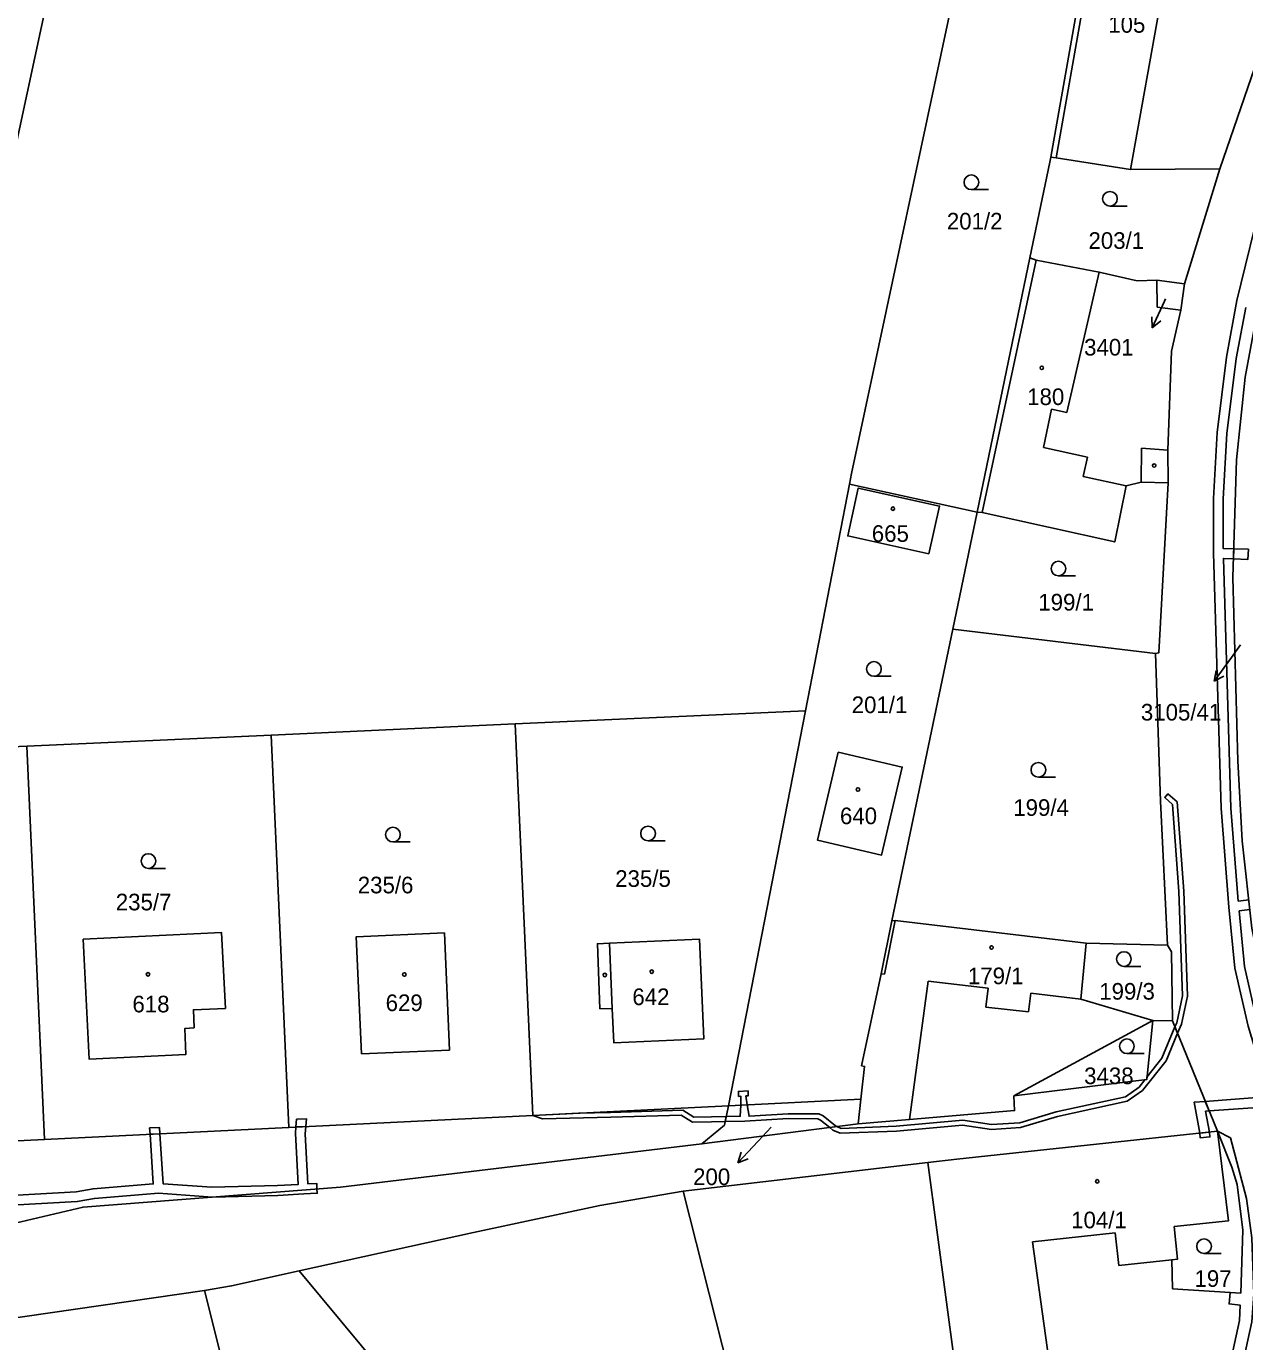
# Model space of a CAD drawing. Extents: x -776734 to -748832, y -1118122 to -976986.
# Drawn here: x -753044.6 to -752920, y -1115444.8 to -1115310.3 of the extents above; entities that cross this region are included whole.
import ezdxf

# ---------------------------------------------------------------- set-up
doc = ezdxf.new("R2010")
doc.units = 0
for name, color, linetype in [('KM_Hranice parcel', 7, 'Continuous'), ('KM_Parcelní čísla', 7, 'Continuous'), ('KM_Pop  PČ popisy', 7, 'Continuous'), ('KM_Vnitřní kresba', 7, 'Continuous'), ('KM_Věcná břemena k části', 7, 'Continuous'), ('KM_Značky budov', 7, 'Continuous'), ('KM_Značky kultur', 7, 'Continuous')]:
    doc.layers.add(name, color=color, linetype=linetype)

msp = doc.modelspace()

# ---------------------------------------------------------------- linework, layer by layer
at = {"layer": 'KM_Hranice parcel'}
for p, q in [((-752926.13, -1115336.64), (-752922.54, -1115324.88)), ((-752941.97, -1115333.98), (-752947.34, -1115360)), ((-752928.98, -1115336.26), (-752926.13, -1115336.64)), ((-752926.52, -1115339.32), (-752926.13, -1115336.64)), ((-752960.4, -1115357.11), (-752964.91, -1115380.29)), ((-752947.34, -1115360), (-752960.4, -1115357.11)), ((-752947.34, -1115360), (-752949.83, -1115371.94)), ((-752949.83, -1115371.94), (-752956.05, -1115401.76)), ((-752949.83, -1115371.94), (-752929.11, -1115374.44)), ((-752964.91, -1115380.29), (-752994.57, -1115381.64)), ((-752972.78, -1115420.68), (-752964.91, -1115380.29)), ((-752994.57, -1115381.64), (-753019.54, -1115382.77)), ((-752994.57, -1115381.64), (-752992.77, -1115421.66)), ((-753019.54, -1115382.77), (-753044.51, -1115383.92)), ((-753019.54, -1115382.77), (-753017.73, -1115422.89)), ((-753044.51, -1115383.92), (-753058.01, -1115384.53)), ((-753044.51, -1115383.92), (-753042.7, -1115424.12)), ((-752927.88, -1115404.27), (-752936.2, -1115404.05)), ((-752943.58, -1115419.67), (-752929.37, -1115411.96)), ((-752927.37, -1115411.99), (-752929.37, -1115411.96)), ((-752927.37, -1115411.99), (-752922.78, -1115423.28)), ((-752972.78, -1115420.68), (-752959.22, -1115419.99)), ((-752959.22, -1115419.99), (-752959.51, -1115422.53)), ((-752992.77, -1115421.66), (-752972.78, -1115420.68)), ((-752973.17, -1115422.66), (-752972.78, -1115420.68)), ((-753017.73, -1115422.89), (-752992.77, -1115421.66)), ((-752959.51, -1115422.53), (-752975.49, -1115424.57)), ((-752975.49, -1115424.57), (-752973.17, -1115422.66)), ((-753064.35, -1115425.19), (-753042.7, -1115424.12)), ((-753042.7, -1115424.12), (-753017.73, -1115422.89)), ((-752977.41, -1115429.43), (-752952.4, -1115426.47)), ((-752970, -1115458.62), (-752977.41, -1115429.43)), ((-753016.65, -1115437.56), (-752992.73, -1115466.29)), ((-753013.7, -1115489.49), (-753026.35, -1115439.58))]:
    msp.add_line(p, q, dxfattribs=at)
for points in [[(-752969, -1114956.89), (-752973.99, -1114979.61), (-752981.76, -1115020.52), (-753009.84, -1115157.88), (-753021.45, -1115211.53), (-753030.12, -1115252.85), (-753038.41, -1115288.88), (-753048.31, -1115334.89), (-753058.01, -1115384.53)], [(-752934.13, -1115294.67), (-752934.69, -1115294.57), (-752935.79, -1115300.9), (-752939.82, -1115323.69)], [(-752948.9, -1115303.16), (-752960.19, -1115356.03), (-752960.4, -1115357.11)], [(-752922.54, -1115324.88), (-752916.46, -1115307.21), (-752915.86, -1115303.14)], [(-752909.15, -1115313.01), (-752912.23, -1115316.65), (-752916.22, -1115328.44), (-752918.31, -1115337.38), (-752919.94, -1115346.18), (-752920.83, -1115354.63), (-752921.19, -1115366.65), (-752920.7, -1115385.42), (-752920.25, -1115393.58), (-752919.26, -1115402.52), (-752918.06, -1115408.48), (-752914.75, -1115422.15), (-752911.71, -1115433.53)], [(-752939.82, -1115323.69), (-752939.91, -1115324.2), (-752941.97, -1115333.98)], [(-752939.82, -1115323.69), (-752939.27, -1115323.77), (-752931.66, -1115324.93), (-752922.54, -1115324.88)], [(-752928.98, -1115336.26), (-752930.98, -1115336.34), (-752934.86, -1115335.44), (-752941.32, -1115334.21), (-752941.97, -1115333.98)], [(-752926.52, -1115339.32), (-752928.93, -1115339.02), (-752928.98, -1115336.26)], [(-752927.8, -1115357), (-752927.84, -1115353.63), (-752927.46, -1115343.53), (-752926.52, -1115339.32)], [(-752947.34, -1115360), (-752946.84, -1115360.02), (-752933.28, -1115363.02), (-752932.1, -1115357.3), (-752930.58, -1115356.91), (-752927.8, -1115357)], [(-752952.28, -1115364.25), (-752960.58, -1115362.41), (-752959.5, -1115357.53), (-752951.19, -1115359.37), (-752952.28, -1115364.25)], [(-752929.11, -1115374.44), (-752928.76, -1115374.36), (-752927.8, -1115357)], [(-752927.88, -1115404.27), (-752928.6, -1115389.52), (-752929.11, -1115374.44)], [(-752961.56, -1115384.51), (-752955, -1115386.05), (-752957.11, -1115395.05), (-752963.67, -1115393.51), (-752961.56, -1115384.51)], [(-752956.05, -1115401.76), (-752957.17, -1115407.19), (-752959.16, -1115416.59), (-752958.85, -1115416.66), (-752959.22, -1115419.99)], [(-752936.2, -1115404.05), (-752955.73, -1115401.75), (-752956.05, -1115401.76)], [(-753027.39, -1115412.72), (-753028.36, -1115412.79), (-753028.24, -1115415.43), (-753038.13, -1115415.92), (-753038.73, -1115403.66), (-753024.61, -1115402.96), (-753024.2, -1115410.73), (-753027.47, -1115410.86), (-753027.39, -1115412.72)], [(-753010.29, -1115415.37), (-753010.82, -1115403.4), (-753001.81, -1115403), (-753001.3, -1115414.99), (-753010.29, -1115415.37)], [(-752985.92, -1115410.76), (-752986.17, -1115404.11), (-752984.94, -1115404.06), (-752975.73, -1115403.65), (-752975.29, -1115413.85), (-752984.49, -1115414.26), (-752984.65, -1115410.72), (-752985.92, -1115410.76)], [(-752929.37, -1115411.96), (-752936.76, -1115409.77), (-752936.2, -1115404.05)], [(-752927.37, -1115411.99), (-752927.48, -1115404.94), (-752927.88, -1115404.27)], [(-752929.37, -1115411.96), (-752930.01, -1115418), (-752943.58, -1115419.67)], [(-752943.58, -1115419.67), (-752943.52, -1115421.17), (-752954.25, -1115422.08), (-752959.51, -1115422.53)], [(-752952.4, -1115426.47), (-752949.42, -1115426.14), (-752922.78, -1115423.28)], [(-752929.49, -1115483.81), (-752928.23, -1115483.83), (-752919.26, -1115442.77), (-752919.07, -1115439.94), (-752919.26, -1115434.19), (-752919.8, -1115430.15), (-752921.44, -1115423.97), (-752922.78, -1115423.28)], [(-752921.48, -1115439.79), (-752927.36, -1115439.39), (-752927.44, -1115436.43), (-752926.85, -1115436.36), (-752927.2, -1115433.04), (-752921.63, -1115432.44), (-752922.78, -1115423.28)], [(-752921.48, -1115439.79), (-752920.39, -1115439.83), (-752920.19, -1115433.4), (-752920.76, -1115428.72), (-752921.29, -1115426.97), (-752922.78, -1115423.28)], [(-752975.49, -1115424.57), (-753012.45, -1115428.99), (-753038.75, -1115431.04), (-753053.83, -1115434.58), (-753084.37, -1115431.34)], [(-752952.4, -1115426.47), (-752948.72, -1115454.02), (-752948.17, -1115457.06)], [(-753016.65, -1115437.56), (-752998.85, -1115433.65), (-752985.91, -1115430.89), (-752977.41, -1115429.43)], [(-753026.35, -1115439.58), (-753023.57, -1115439.11), (-753016.65, -1115437.56)], [(-753026.35, -1115439.58), (-753047.32, -1115442.62), (-753068.92, -1115442.57)], [(-752923.29, -1115455.36), (-752920.52, -1115442.65), (-752920.46, -1115441.07), (-752921.59, -1115440.95), (-752921.48, -1115439.79)]]:
    msp.add_lwpolyline(points, dxfattribs=at)
at = {"layer": 'KM_Pop  PČ popisy'}
for p, q in [((-752928.18, -1115338.41), (-752929.448, -1115341.13)), ((-752928.07, -1115338.17), (-752928.18, -1115338.41)), ((-752929.448, -1115341.13), (-752929.479, -1115340.011)), ((-752929.448, -1115341.13), (-752928.571, -1115340.434)), ((-752920.41, -1115373.54), (-752921.34, -1115374.84)), ((-752921.34, -1115374.84), (-752923.104, -1115377.268)), ((-752923.104, -1115377.268), (-752922.92, -1115376.163)), ((-752923.104, -1115377.268), (-752922.11, -1115376.752)), ((-752968.39, -1115422.86), (-752969.75, -1115424.31)), ((-752969.75, -1115424.31), (-752971.797, -1115426.505)), ((-752971.797, -1115426.505), (-752971.48, -1115425.431)), ((-752971.797, -1115426.505), (-752970.747, -1115426.114))]:
    msp.add_line(p, q, dxfattribs=at)
at = {"layer": 'KM_Vnitřní kresba'}
for p, q in [((-752939.27, -1115323.77), (-752934.13, -1115294.67)), ((-752927.46, -1115301.37), (-752931.66, -1115324.93)), ((-752941.32, -1115334.21), (-752946.84, -1115360.02)), ((-752938.19, -1115349.8), (-752934.86, -1115335.44)), ((-752940.56, -1115353.38), (-752939.74, -1115349.44)), ((-752939.74, -1115349.44), (-752938.19, -1115349.8)), ((-752936.07, -1115354.35), (-752940.56, -1115353.38)), ((-752930.54, -1115353.43), (-752930.58, -1115356.91)), ((-752927.84, -1115353.63), (-752930.54, -1115353.43)), ((-752936.5, -1115356.33), (-752936.07, -1115354.35)), ((-752932.1, -1115357.3), (-752936.5, -1115356.33)), ((-752955.73, -1115401.75), (-752956.81, -1115407.24)), ((-752984.65, -1115410.72), (-752984.94, -1115404.06)), ((-752956.81, -1115407.24), (-752957.17, -1115407.19)), ((-752952.36, -1115407.93), (-752954.25, -1115422.08)), ((-752946.22, -1115408.65), (-752952.36, -1115407.93)), ((-752946.45, -1115410.6), (-752946.22, -1115408.65)), ((-752941.85, -1115409.17), (-752942.08, -1115411.09)), ((-752936.76, -1115409.77), (-752941.85, -1115409.17)), ((-752942.08, -1115411.09), (-752946.45, -1115410.6)), ((-752933.22, -1115433.68), (-752941.68, -1115434.58)), ((-752941.68, -1115434.58), (-752939.15, -1115452.85)), ((-752932.86, -1115437.02), (-752933.22, -1115433.68)), ((-752927.44, -1115436.43), (-752932.86, -1115437.02))]:
    msp.add_line(p, q, dxfattribs=at)
at = {"layer": 'KM_Věcná břemena k části'}
for points in [[(-752909.81, -1115301.41), (-752913.21, -1115312.44), (-752917.81, -1115311.12), (-752918.13, -1115312.07), (-752913.53, -1115313.38), (-752918.1, -1115327.36), (-752920.78, -1115338.33), (-752921.85, -1115344.12), (-752922.81, -1115351.85), (-752923.19, -1115358.59), (-752923.19, -1115364.19), (-752922.39, -1115390.26), (-752921.6, -1115400.36), (-752920.99, -1115406.6), (-752919.65, -1115412.55), (-752917.46, -1115419.75), (-752924.02, -1115420.24), (-752923.62, -1115421.21), (-752917.18, -1115420.74), (-752914.12, -1115433.02), (-752913.05, -1115438.46), (-752912.99, -1115444.8), (-752913.22, -1115446.77)], [(-752919.58, -1115399.62), (-752920.64, -1115399.76), (-752921.39, -1115390.24), (-752922.17, -1115364.71), (-752921.13, -1115364.75), (-752921.1, -1115363.73), (-752922.19, -1115363.7), (-752922.19, -1115358.61), (-752921.81, -1115351.94), (-752920.86, -1115344.28), (-752919.89, -1115339.05)], [(-752918.69, -1115412.3), (-752920, -1115406.45), (-752920.55, -1115400.75), (-752919.47, -1115400.62)], [(-753060.65, -1115431.68), (-753039.36, -1115430.48), (-753037.6, -1115430.16), (-753031.05, -1115429.63), (-753025.52, -1115430.01), (-753018.84, -1115429.85), (-753016.19, -1115429.7), (-753014.81, -1115429.62), (-753014.84, -1115429.18), (-753014.87, -1115428.62), (-753015.76, -1115428.67), (-753016.04, -1115423.54), (-753015.98, -1115422.8), (-753016.99, -1115422.85), (-753017.04, -1115423.52), (-753016.76, -1115428.73), (-753018.87, -1115428.85), (-753025.59, -1115429), (-753030.58, -1115428.66), (-753030.91, -1115423.54), (-753031.91, -1115423.59), (-753031.58, -1115428.67), (-753037.73, -1115429.17), (-753039.47, -1115429.48), (-753060.63, -1115430.68)]]:
    msp.add_lwpolyline(points, dxfattribs=at)
for points in [[(-752919.6, -1115363.76), (-752921.1, -1115363.73), (-752921.13, -1115364.75), (-752919.66, -1115364.82)], [(-752926.94, -1115412.19), (-752927.12, -1115412.61), (-752926.85, -1115413.27), (-752926.46, -1115412.35), (-752925.84, -1115409.49), (-752926.22, -1115398.74), (-752926.9, -1115389.62), (-752927.84, -1115388.79), (-752928.17, -1115389.16), (-752927.38, -1115389.86), (-752926.72, -1115398.76), (-752926.34, -1115409.45)], [(-752962.41, -1115422.9), (-752962.09, -1115423.16), (-752961.36, -1115423.49), (-752955.58, -1115423.28), (-752948.83, -1115422.66), (-752945.89, -1115423.1), (-752942.9, -1115422.92), (-752939.14, -1115421.79), (-752931.99, -1115420.22), (-752930.45, -1115419.13), (-752928.03, -1115416.07), (-752926.85, -1115413.27), (-752927.12, -1115412.61), (-752928.47, -1115415.81), (-752929.98, -1115417.74), (-752930.01, -1115418), (-752930.21, -1115418.02), (-752930.79, -1115418.77), (-752932.19, -1115419.76), (-752939.26, -1115421.31), (-752942.98, -1115422.42), (-752945.87, -1115422.6), (-752948.81, -1115422.16), (-752955.62, -1115422.78), (-752961.26, -1115422.99), (-752961.68, -1115422.81)], [(-752971.52, -1115420.62), (-752970.85, -1115420.58), (-752970.99, -1115419.68), (-752970.74, -1115419.66), (-752970.77, -1115419.17), (-752971.76, -1115419.22), (-752971.74, -1115419.72), (-752971.49, -1115419.7)], [(-752988.1, -1115421.43), (-752992.77, -1115421.66), (-752991.79, -1115422.01), (-752984.81, -1115421.86), (-752977.59, -1115421.64), (-752976.44, -1115422.35), (-752974.5, -1115422.32), (-752973.1, -1115422.3), (-752973, -1115421.78), (-752974.52, -1115421.82), (-752976.3, -1115421.85), (-752977.45, -1115421.14), (-752984.83, -1115421.36)], [(-752971.09, -1115422.27), (-752966.65, -1115422), (-752963.63, -1115422.02), (-752963.36, -1115422.14), (-752962.41, -1115422.9), (-752961.68, -1115422.81), (-752961.83, -1115422.74), (-752963.1, -1115421.7), (-752963.53, -1115421.52), (-752966.67, -1115421.5), (-752970.67, -1115421.75), (-752970.85, -1115420.58), (-752971.52, -1115420.62), (-752971.56, -1115421.75), (-752973, -1115421.78), (-752973.1, -1115422.3)], [(-752923.59, -1115423.37), (-752923.98, -1115421.24), (-752923.62, -1115421.21), (-752924.02, -1115420.24), (-752925.16, -1115420.32), (-752924.58, -1115423.47)], [(-753016.99, -1115422.85), (-753015.98, -1115422.8), (-753015.92, -1115422.01), (-753016.93, -1115422.06)], [(-753031.91, -1115423.59), (-753030.91, -1115423.54), (-753030.95, -1115422.89), (-753031.95, -1115422.95)], [(-752923.59, -1115423.37), (-752924.58, -1115423.47), (-752924.53, -1115423.97), (-752923.54, -1115423.86)]]:
    msp.add_lwpolyline(points, close=True, dxfattribs=at)
at = {"layer": 'KM_Značky budov'}
for centre in [(-752940.7368, -1115345.2292), (-752929.2468, -1115355.2192), (-752955.9568, -1115359.6292), (-752959.5268, -1115388.3392), (-752945.8668, -1115404.4992), (-753032.1168, -1115407.2392), (-753005.9068, -1115407.2592), (-752985.4068, -1115407.3092), (-752980.6168, -1115406.9692), (-752935.0668, -1115428.4092)]:
    msp.add_circle(centre, 0.175, dxfattribs=at)
at = {"layer": 'KM_Značky kultur'}
for p, q in [((-752947.933, -1115327), (-752946.183, -1115327)), ((-752933.763, -1115328.69), (-752932.013, -1115328.69)), ((-752939.033, -1115366.5), (-752937.283, -1115366.5)), ((-752957.893, -1115376.77), (-752956.143, -1115376.77)), ((-752941.083, -1115387.08), (-752939.333, -1115387.08)), ((-753007.073, -1115393.71), (-753005.323, -1115393.71)), ((-752980.993, -1115393.59), (-752979.243, -1115393.59)), ((-753032.073, -1115396.41), (-753030.323, -1115396.41)), ((-752932.343, -1115406.43), (-752930.593, -1115406.43)), ((-752932.033, -1115415.35), (-752930.283, -1115415.35)), ((-752924.143, -1115435.79), (-752922.393, -1115435.79))]:
    msp.add_line(p, q, dxfattribs=at)
for centre in [(-752947.9329, -1115326.2498), (-752933.7629, -1115327.9398), (-752939.0329, -1115365.7498), (-752957.8929, -1115376.0198), (-752941.0829, -1115386.3298), (-753007.0729, -1115392.9598), (-752980.9929, -1115392.8398), (-753032.0729, -1115395.6598), (-752932.3429, -1115405.6798), (-752932.0329, -1115414.5998), (-752924.1429, -1115435.0398)]:
    msp.add_circle(centre, 0.75, dxfattribs=at)

# ---------------------------------------------------------------- texts
at = {"layer": 'KM_Parcelní čísla'}
for s, p in [('105', (-752933.94, -1115310.96)), ('201/2', (-752950.44, -1115331.08)), ('203/1', (-752935.96, -1115333.06)), ('3401', (-752936.408, -1115343.968)), ('180', (-752942.23, -1115349.03)), ('665', (-752958.115, -1115363.02)), ('199/1', (-752941.09, -1115370.04)), ('201/1', (-752960.17, -1115380.53)), ('3105/41', (-752930.603, -1115381.288)), ('640', (-752961.37, -1115391.89)), ('199/4', (-752943.65, -1115391.04)), ('235/6', (-753010.67, -1115398.96)), ('235/5', (-752984.35, -1115398.3)), ('235/7', (-753035.41, -1115400.7)), ('179/1', (-752948.29, -1115408.25)), ('629', (-753007.82, -1115411)), ('642', (-752982.595, -1115410.39)), ('199/3', (-752934.86, -1115409.83)), ('618', (-753033.71, -1115411.13)), ('3438', (-752936.404, -1115418.47)), ('200', (-752976.385, -1115428.79)), ('104/1', (-752937.73, -1115433.21)), ('197', (-752925.12, -1115439.2))]:
    msp.add_text(s, height=1.7, dxfattribs=at).set_placement(p)

doc.saveas('drawing.dxf')
